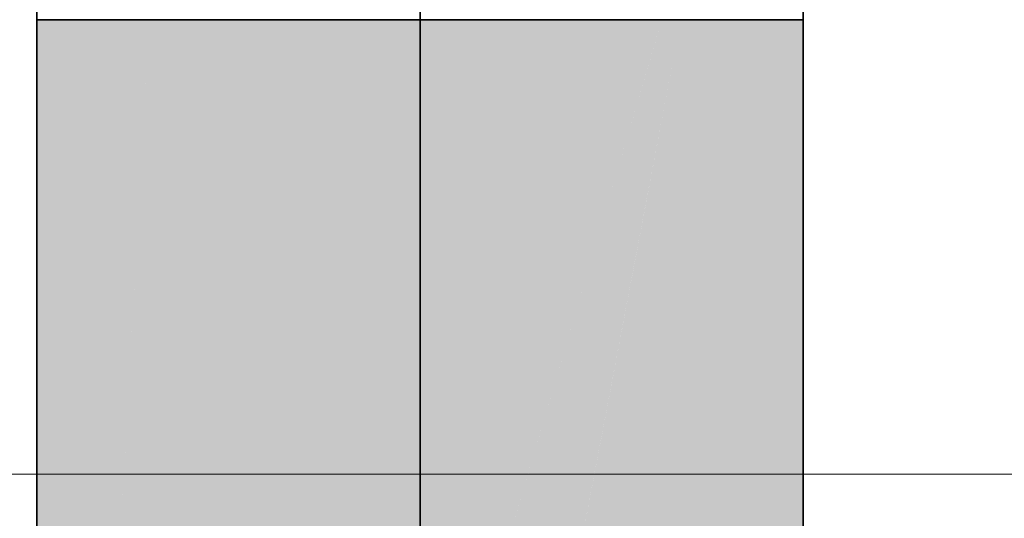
# Model space of a CAD drawing. Extents: x -223 to 557, y -138 to 606.
# Tile 310 of 347: x 263.439 to 264.852, y 355.216 to 355.931. Entities that reach past the tile are written whole.
import ezdxf
from ezdxf.lldxf.tags import DXFTag

# ---------------------------------------------------------------- set-up
doc = ezdxf.new("R2010")
doc.units = 0
doc.layers.get('0').update_dxf_attribs({"lineweight": 35})
doc.layers.add('0-Shading', color=7, linetype='Continuous', lineweight=35)
doc.layers.add('5_EG-BESTAND', color=7, linetype='Continuous', lineweight=25)
doc.layers.add('H_Ruecklauf', color=5, linetype='Continuous', lineweight=35, true_color=0x0000ff)
tags = doc.linetypes.add('PUNKT2_S9', pattern=[0.0005, 0, -0.0005]).pattern_tags.tags
tags[6:7] = [DXFTag(74, 4), DXFTag(75, 0), DXFTag(340, '0'), DXFTag(46, 1.0), DXFTag(50, 0.0), DXFTag(44, 0.0), DXFTag(45, 0.0)]
tags[4:5] = [DXFTag(74, 4), DXFTag(75, 0), DXFTag(340, '0'), DXFTag(46, 1.0), DXFTag(50, 0.0), DXFTag(44, 0.0), DXFTag(45, 0.0)]

# ---------------------------------------------------------------- blocks, each defined once
blk = doc.blocks.new('Shading-A07ALDTB1N', base_point=(301.7152, 306.1406))
at = {"layer": '0-Shading', "color": 174, "true_color": 0x0000b0}
for points in [[(263.4631, 355.2423), (263.608, 355.9314), (263.4631, 355.9314)], [(263.5862, 355.2423), (263.4631, 355.2423), (263.6242, 355.9314)], [(263.4631, 355.2423), (263.6242, 355.9314), (263.608, 355.9314)], [(263.6242, 353.795), (263.5064, 353.795), (263.6242, 355.9314)], [(264.402, 351.8149), (264.5631, 351.8149), (264.402, 355.9314)], [(264.5631, 351.8149), (264.402, 355.9314), (264.5631, 355.9314)], [(263.4631, 353.0106), (263.5862, 355.2423), (263.4631, 355.2423)]]:
    blk.add_solid(points, dxfattribs=at)
at = {"layer": '0-Shading', "color": 5, "true_color": 0x0000f5}
for points in [[(264.0131, 355.092), (263.6242, 355.092), (264.0131, 355.9314)], [(263.6242, 355.092), (264.0131, 355.9314), (263.6242, 355.9314)], [(264.0131, 355.092), (264.3241, 355.9314), (264.0131, 355.9314)], [(264.0131, 351.8149), (264.1311, 351.8149), (264.402, 355.9314)], [(264.1311, 351.8149), (264.402, 351.8149), (264.402, 355.9314)], [(264.287, 355.6831), (264.2321, 355.6831), (264.3602, 355.9314)], [(264.2321, 355.6831), (264.3602, 355.9314), (264.3241, 355.9314)], [(264.3772, 355.8777), (264.3444, 355.8777), (264.3874, 355.9314)], [(264.3444, 355.8777), (264.3874, 355.9314), (264.3602, 355.9314)], [(264.3772, 355.8777), (264.402, 355.9314), (264.3874, 355.9314)], [(264.397, 355.8777), (264.3772, 355.8777), (264.402, 355.9314)], [(264.2162, 353.9648), (264.0131, 353.9648), (264.397, 355.8777)], [(264.0131, 353.9648), (264.397, 355.8777), (264.3772, 355.8777)], [(264.287, 355.6831), (264.3772, 355.8777), (264.3444, 355.8777)], [(264.3401, 355.6831), (264.287, 355.6831), (264.3772, 355.8777)], [(264.0131, 355.092), (264.287, 355.6831), (264.2321, 355.6831)], [(264.1127, 355.092), (264.0131, 355.092), (264.287, 355.6831)], [(264.1633, 354.7541), (264.0131, 354.7541), (264.3401, 355.6831)], [(264.0131, 354.7541), (264.3401, 355.6831), (264.287, 355.6831)]]:
    blk.add_solid(points, dxfattribs=at)
blk = doc.blocks.new('Referenz-A07ALDUO1N', base_point=(-167.6747, -99.33))
at = {"layer": '5_EG-BESTAND', "color": 0, "linetype": 'PUNKT2_S9', "lineweight": 13, "ltscale": 0.13}
blk.add_line((262.0525, 355.2794), (285.8006, 355.2794), dxfattribs=at)
blk = doc.blocks.new('Rohr - 1703-A07ALDVI1N', base_point=(264.0131, 354.3893))
at = {"color": 0, "linetype": 'ByBlock', "lineweight": -2, "ltscale": 0.35}
blk.add_line((264.0131, 356.7564), (264.0131, 354.3893), dxfattribs=at)
blk = doc.blocks.new('Geometrie-A07ALE0Q1N', base_point=(199.178, 299.0786))
at = {"layer": 'H_Ruecklauf', "lineweight": -2}
for p, q in [((263.4631, 356.1449), (263.4631, 355.9314)), ((264.5631, 356.1449), (264.5631, 355.9314)), ((263.4819, 355.9314), (263.4631, 355.9314)), ((263.4631, 355.9314), (263.4819, 355.9314)), ((263.4631, 355.9314), (263.4631, 351.8149)), ((263.4631, 355.9314), (263.7853, 355.9314)), ((263.5368, 355.9314), (263.4819, 355.9314)), ((263.4819, 355.9314), (263.5368, 355.9314)), ((263.6242, 355.9314), (263.5368, 355.9314)), ((263.5368, 355.9314), (263.6242, 355.9314)), ((263.7381, 355.9314), (263.6242, 355.9314)), ((263.6242, 355.9314), (263.7381, 355.9314)), ((263.8708, 355.9314), (263.7381, 355.9314)), ((263.7381, 355.9314), (263.8708, 355.9314)), ((263.7853, 355.9314), (264.2409, 355.9314)), ((264.0131, 355.9314), (263.8708, 355.9314)), ((263.8708, 355.9314), (264.0131, 355.9314)), ((264.0131, 355.9314), (264.1555, 355.9314)), ((264.1555, 355.9314), (264.0131, 355.9314)), ((264.1555, 355.9314), (264.2881, 355.9314)), ((264.2881, 355.9314), (264.1555, 355.9314)), ((264.2409, 355.9314), (264.5631, 355.9314)), ((264.2881, 355.9314), (264.402, 355.9314)), ((264.402, 355.9314), (264.2881, 355.9314)), ((264.402, 355.9314), (264.4894, 355.9314)), ((264.4894, 355.9314), (264.402, 355.9314)), ((264.4894, 355.9314), (264.5444, 355.9314)), ((264.5444, 355.9314), (264.4894, 355.9314)), ((264.5444, 355.9314), (264.5631, 355.9314)), ((264.5631, 355.9314), (264.5444, 355.9314)), ((264.5631, 351.8149), (264.5631, 355.9314))]:
    blk.add_line(p, q, dxfattribs=at)

msp = doc.modelspace()

# ---------------------------------------------------------------- block references
at = {"color": 251, "lineweight": 25, "ltscale": 0.25, "true_color": 0x585858}
msp.add_blockref('Referenz-A07ALDUO1N', (-167.6747, -99.33), dxfattribs=at)
at = {"linetype": 'Continuous', "ltscale": 0.35}
msp.add_blockref('Geometrie-A07ALE0Q1N', (199.178, 299.0786), dxfattribs=at)
msp.add_blockref('Shading-A07ALDTB1N', (301.7152, 306.1406))
at = {"layer": 'H_Ruecklauf', "ltscale": 0.35}
msp.add_blockref('Rohr - 1703-A07ALDVI1N', (264.0131, 354.3893), dxfattribs=at)

doc.saveas('drawing.dxf')
